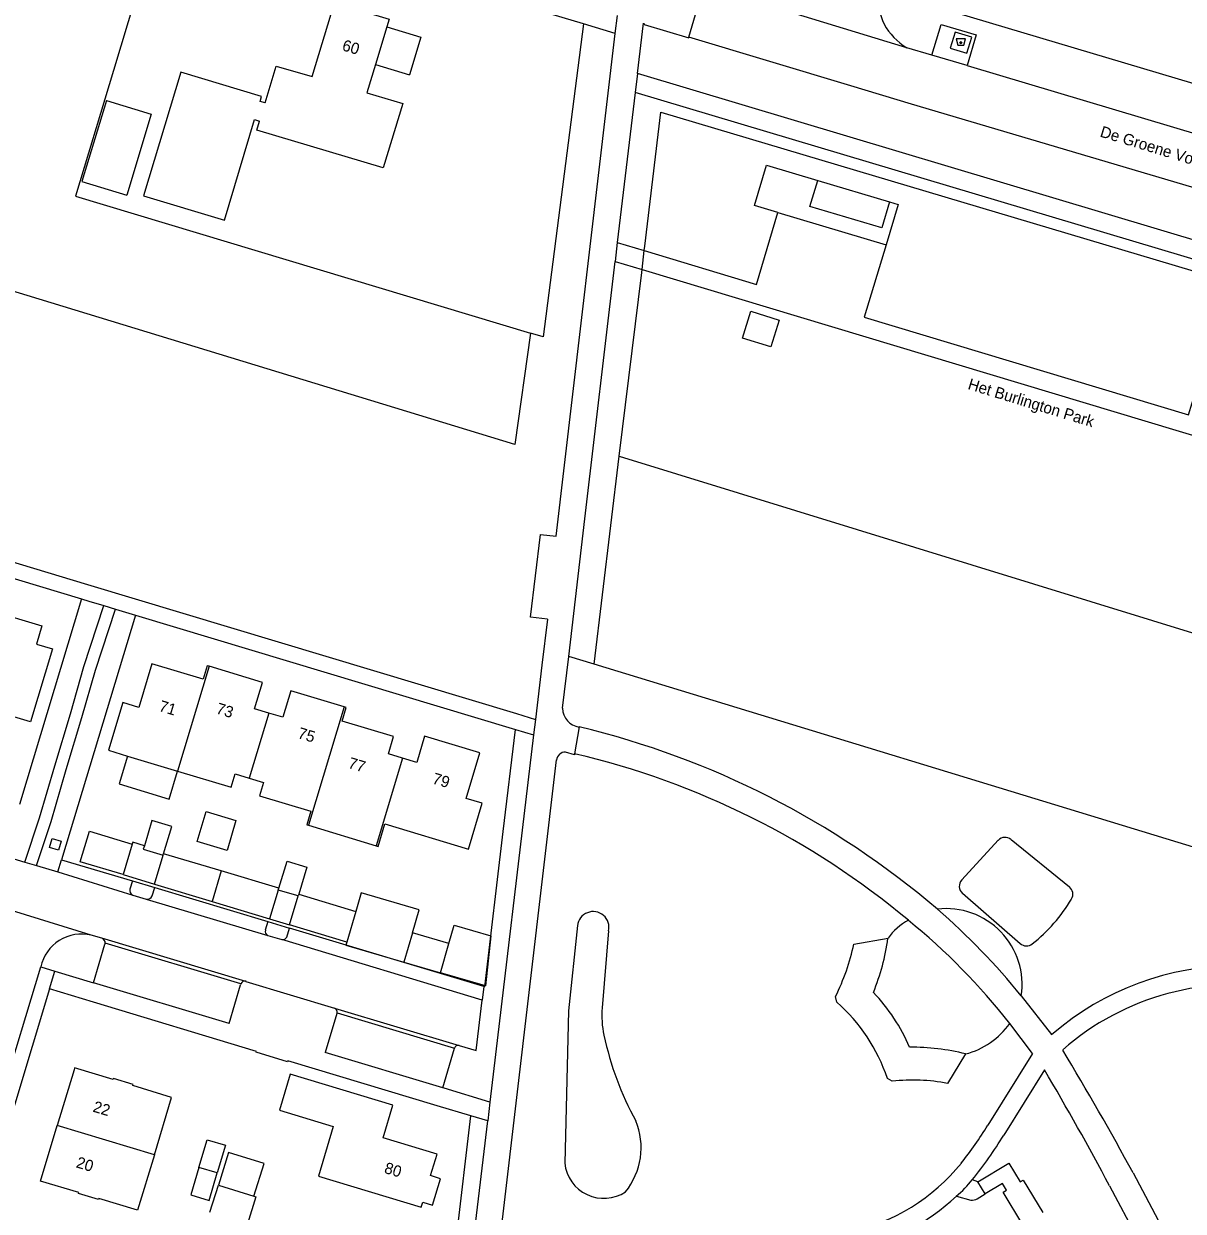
# Model space of a CAD drawing. Extents: x 194485 to 197793, y 468269 to 470822.
# Drawn here: x 197329.8 to 197453.2, y 468679.7 to 468806.1 of the extents above; entities that cross this region are included whole.
import ezdxf

# ---------------------------------------------------------------- set-up
doc = ezdxf.new("R2010")
doc.units = 0
for name, color, linetype in [('BGT grensvlak begroeid terreindeel', 7, 'Continuous'), ('BGT grensvlak begroeid terreindeel LR', 7, 'Continuous'), ('BGT grensvlak gebouwinstallatie plus 1', 7, 'Continuous'), ('BGT grensvlak onbegroeid terreindeel', 7, 'Continuous'), ('BGT grensvlak overig bouwwerk uitbreiding populatie', 7, 'Continuous'), ('BGT grensvlak pand op maaiveld', 7, 'Continuous'), ('BGT grensvlak pand op maaiveld LR', 7, 'Continuous'), ('BGT grensvlak wegdeel', 7, 'Continuous'), ('BGT lijnelement scheiding hek', 7, 'Continuous'), ('BGT lijnelement scheiding muur', 7, 'Continuous'), ('BGT puntobject bak afval apart plaats', 7, 'Continuous'), ('BGT tekst huisnummerreeks', 7, 'Continuous'), ('BGT tekst openbare ruimte label terrein', 7, 'Continuous'), ('BGT tekst openbare ruimte label weg', 7, 'Continuous')]:
    doc.layers.add(name, color=color, linetype=linetype)

msp = doc.modelspace()

# ---------------------------------------------------------------- linework, layer by layer
at = {"layer": 'BGT grensvlak begroeid terreindeel'}
for p, q in [((197456.22, 468799.11), (197422.58, 468809.17)), ((197393.18, 468760.06), (197395.56, 468779.59)), ((197395.56, 468779.59), (197395.6, 468779.92)), ((197390.49, 468737.93), (197393.18, 468760.06)), ((197393.18, 468760.06), (197470.6, 468736.17)), ((197390.49, 468737.93), (197387.8, 468738.75)), ((197594.66, 468675.56), (197390.49, 468737.93))]:
    msp.add_line(p, q, dxfattribs=at)
msp.add_lwpolyline([(197383.73, 468773.15), (197382.08, 468761.3), (197209.42, 468814.09), (197212.37, 468818.61), (197230.71, 468846.38)], dxfattribs=at)
at = {"layer": 'BGT grensvlak begroeid terreindeel LR'}
for p, q in [((197388.72, 468710.1), (197387.77, 468701.02)), ((197392.03, 468709.55), (197391.36, 468701.35)), ((197387.77, 468701.02), (197387.38, 468684.82))]:
    msp.add_line(p, q, dxfattribs=at)
for centre, radius, start, end in [((197390.4, 468709.92), 1.68, 347.0313, 174.0048), ((197401.32, 468700.53), 10, 175.2956, 192.0872), ((197424.58, 468705.51), 33.78, 192.0813, 208.6251), ((197388.03, 468686.47), 7.47, 321.0682, 22.4825), ((197391.53, 468685.25), 4.17, 185.8547, 303.5713)]:
    msp.add_arc(centre, radius, start, end, dxfattribs=at)
at = {"layer": 'BGT grensvlak gebouwinstallatie plus 1'}
for p, q in [((197368.44, 468805.74), (197372.08, 468804.65)), ((197372.08, 468804.65), (197370.87, 468800.62)), ((197367.23, 468801.72), (197370.87, 468800.62)), ((197338.61, 468797.89), (197336, 468789.27)), ((197338.61, 468797.89), (197343.39, 468796.44)), ((197343.39, 468796.44), (197340.79, 468787.83)), ((197336, 468789.27), (197340.79, 468787.83)), ((197350.83, 468715.92), (197344.7, 468717.76)), ((197350.83, 468715.92), (197349.85, 468712.68)), ((197356.96, 468714.08), (197350.83, 468715.92)), ((197343.73, 468714.53), (197349.85, 468712.68)), ((197359.07, 468713.45), (197365.14, 468711.62)), ((197349.85, 468712.68), (197355.98, 468710.83)), ((197365.14, 468711.62), (197364.18, 468708.36)), ((197364.18, 468708.36), (197358.09, 468710.2)), ((197379.5, 468709), (197378.93, 468703.69)), ((197378.93, 468703.69), (197374.14, 468705.09))]:
    msp.add_line(p, q, dxfattribs=at)
for points in [[(197340.85, 468728.15), (197339.96, 468725.18), (197345.3, 468723.57), (197346.19, 468726.54)], [(197348.26, 468719.04), (197349.21, 468722.24), (197352.4, 468721.29), (197351.45, 468718.09), (197348.26, 468719.04)], [(197340.38, 468715.54), (197335.83, 468716.9), (197336.8, 468720.14), (197341.35, 468718.77)], [(197371.18, 468709.33), (197371.9, 468711.78), (197365.72, 468713.6), (197365.14, 468711.62)], [(197375.05, 468708.2), (197375.62, 468710.14), (197379.5, 468709)], [(197364.18, 468708.36), (197364.09, 468708.04), (197370.27, 468706.23)]]:
    msp.add_lwpolyline(points, dxfattribs=at)
at = {"layer": 'BGT grensvlak onbegroeid terreindeel'}
for p, q in [((197342.91, 468812.8), (197339.37, 468801.1)), ((197339.37, 468801.1), (197335.33, 468787.74)), ((197335.33, 468787.74), (197383.73, 468773.15)), ((197335.97, 468744.87), (197329.36, 468722.98)), ((197341.7, 468743.15), (197333.85, 468717.12)), ((197429.61, 468714.97), (197433.49, 468719.18)), ((197434.86, 468719.27), (197441.06, 468714.23)), ((197341.38, 468714.87), (197343.75, 468714.16)), ((197429.69, 468713.54), (197435.83, 468708.19)), ((197355.8, 468710.55), (197358.11, 468709.85)), ((197378.86, 468703.6), (197378.77, 468703.62)), ((197375.24, 468671.59), (197377.38, 468689.86)), ((197431.31, 468682.83), (197434.61, 468684.83)), ((197434.61, 468684.83), (197435.82, 468682.83)), ((197435.82, 468682.83), (197436.15, 468683.03)), ((197436.15, 468683.03), (197438.24, 468679.57)), ((197433.95, 468682.68), (197432.09, 468681.55)), ((197434.38, 468681.96), (197433.95, 468682.68)), ((197434.02, 468681.74), (197434.38, 468681.96)), ((197436.11, 468678.28), (197434.02, 468681.74))]:
    msp.add_line(p, q, dxfattribs=at)
for points in [[(197389.36, 468806.05), (197385.07, 468772.75), (197383.73, 468773.15)], [(197410.06, 468785.99), (197407.56, 468786.73), (197408.85, 468791.04), (197414.3, 468789.41)], [(197421.94, 468787.12), (197422.84, 468786.85), (197421.56, 468782.55)], [(197378.86, 468703.6), (197380.83, 468720.12), (197382.12, 468730.98)], [(197332.84, 468719.39), (197333.8, 468719.1), (197333.52, 468718.14), (197332.56, 468718.42), (197332.84, 468719.39)]]:
    msp.add_lwpolyline(points, dxfattribs=at)
for centre, radius, start, end in [((197434.22, 468718.5), 1, 50.8623, 137.2613), ((197430.35, 468714.29), 1, 137.3899, 228.8413), ((197440.43, 468713.45), 1, 329.2434, 50.9197), ((197426.19, 468721.92), 17.57, 308.4247, 329.2492), ((197427.97, 468703.84), 8.07, 351.363, 96.6911), ((197426.89, 468705.15), 6.27, 118.1476, 144.7802), ((197436.49, 468708.94), 0.998, 228.8751, 308.5251), ((197427.97, 468704.46), 8.27, 284.3374, 324.8097)]:
    msp.add_arc(centre, radius, start, end, dxfattribs=at)
at = {"layer": 'BGT grensvlak overig bouwwerk uitbreiding populatie'}
msp.add_lwpolyline([(197410.2, 468774.54), (197409.31, 468771.68), (197406.29, 468772.62), (197407.18, 468775.48), (197410.2, 468774.54)], dxfattribs=at)
at = {"layer": 'BGT grensvlak pand op maaiveld'}
for p, q in [((197368.44, 468805.74), (197367.23, 468801.72)), ((197354.6, 468794.74), (197354.9, 468795.71)), ((197414.3, 468789.41), (197421.94, 468787.12)), ((197340.85, 468728.15), (197346.19, 468726.54)), ((197360.12, 468720.78), (197367.3, 468718.61)), ((197341.35, 468718.77), (197340.38, 468715.54)), ((197343.73, 468714.53), (197344.65, 468717.59)), ((197344.65, 468717.59), (197344.7, 468717.76)), ((197340.38, 468715.54), (197343.73, 468714.53)), ((197356.9, 468713.89), (197355.98, 468710.83)), ((197356.9, 468713.89), (197356.96, 468714.08)), ((197358.09, 468710.2), (197359.01, 468713.26)), ((197359.07, 468713.45), (197359.01, 468713.26)), ((197355.98, 468710.83), (197358.09, 468710.2)), ((197371.18, 468709.33), (197370.27, 468706.23)), ((197375.05, 468708.2), (197371.18, 468709.33)), ((197374.14, 468705.09), (197375.05, 468708.2)), ((197370.27, 468706.23), (197374.14, 468705.09)), ((197349.63, 468679.6), (197350.53, 468682.5))]:
    msp.add_line(p, q, dxfattribs=at)
for points in [[(197355.49, 468797.64), (197356.68, 468801.56), (197360.49, 468800.45), (197362.87, 468808.29), (197368.69, 468806.56), (197368.44, 468805.74)], [(197367.23, 468801.72), (197366.32, 468798.71), (197370.14, 468797.6), (197368.07, 468790.74), (197354.6, 468794.74)], [(197355.49, 468797.64), (197354.96, 468797.8), (197355.12, 468798.32), (197346.52, 468800.91), (197342.56, 468787.77), (197351.16, 468785.18), (197354.38, 468795.87), (197354.9, 468795.71)], [(197421.94, 468787.12), (197421.11, 468784.35), (197413.46, 468786.63), (197414.3, 468789.41)], [(197326.5, 468745.15), (197326.72, 468745.08), (197326.27, 468743.64), (197331.74, 468742), (197331.16, 468740.07), (197332.88, 468739.54), (197330.55, 468731.78), (197328.76, 468732.32)], [(197349.55, 468737.7), (197349.35, 468737.76), (197348.92, 468736.33), (197343.46, 468737.96), (197342.06, 468733.32), (197340.36, 468733.84), (197338.84, 468728.76), (197340.85, 468728.15)], [(197355.88, 468732.72), (197354.38, 468733.18), (197355.23, 468735.99), (197349.55, 468737.7)], [(197363.91, 468733.38), (197358.25, 468735.08), (197357.39, 468732.27), (197355.88, 468732.72)], [(197370.1, 468727.92), (197368.61, 468728.38), (197369.17, 468730.22), (197363.7, 468731.87), (197364.13, 468733.31), (197363.91, 468733.38)], [(197367.3, 468718.61), (197367.52, 468718.54), (197368.24, 468720.94), (197377.14, 468718.25), (197378.6, 468723.12), (197376.88, 468723.63), (197378.35, 468728.49), (197372.47, 468730.28), (197371.63, 468727.46), (197370.1, 468727.92)], [(197346.19, 468726.54), (197351.88, 468724.83), (197352.31, 468726.26), (197353.8, 468725.81)], [(197353.8, 468725.81), (197355.33, 468725.35), (197354.9, 468723.92), (197360.36, 468722.27), (197359.93, 468720.84), (197360.12, 468720.78)], [(197344.7, 468717.76), (197345.57, 468720.66), (197343.46, 468721.29), (197342.66, 468718.61)], [(197342.66, 468718.61), (197341.41, 468718.98), (197341.35, 468718.77)], [(197356.96, 468714.08), (197357.83, 468716.96), (197359.93, 468716.33), (197359.07, 468713.45)], [(197343.72, 468685.73), (197345.55, 468691.83), (197341.44, 468693.09), (197341.46, 468693.19), (197339.37, 468693.82), (197339.34, 468693.72), (197335.23, 468694.97), (197335.18, 468694.76), (197333.39, 468688.84)], [(197369.08, 468691), (197358.17, 468694.31), (197357.02, 468690.47), (197362.74, 468688.73), (197361.16, 468683.44), (197372.1, 468680.13), (197372.26, 468680.66), (197373.31, 468680.35), (197374.17, 468683.17), (197373.1, 468683.5), (197373.8, 468685.8), (197368.05, 468687.52), (197369.08, 468691)], [(197343.72, 468685.73), (197341.93, 468679.82), (197337.81, 468681.05), (197337.77, 468680.95), (197335.66, 468681.59), (197335.69, 468681.7), (197331.61, 468682.91), (197333.39, 468688.84)], [(197348.46, 468684.37), (197349.33, 468687.31), (197351.29, 468686.73), (197350.41, 468683.79)], [(197354.31, 468681.33), (197355.39, 468684.8), (197351.61, 468685.97), (197350.53, 468682.5)], [(197348.46, 468684.37), (197347.58, 468681.44), (197349.53, 468680.85), (197350.41, 468683.79)], [(197354.31, 468681.33), (197354.52, 468681.26), (197353.62, 468678.36)]]:
    msp.add_lwpolyline(points, dxfattribs=at)
at = {"layer": 'BGT grensvlak pand op maaiveld LR'}
for p, q in [((197349.55, 468737.7), (197346.19, 468726.54)), ((197355.88, 468732.72), (197353.8, 468725.81)), ((197363.91, 468733.38), (197360.12, 468720.78)), ((197370.1, 468727.92), (197367.3, 468718.61)), ((197359.01, 468713.26), (197356.9, 468713.89)), ((197343.72, 468685.73), (197333.39, 468688.84)), ((197350.41, 468683.79), (197348.46, 468684.37)), ((197350.53, 468682.5), (197354.31, 468681.33))]:
    msp.add_line(p, q, dxfattribs=at)
msp.add_lwpolyline([(197342.66, 468718.61), (197342.54, 468718.23), (197344.65, 468717.59)], dxfattribs=at)
at = {"layer": 'BGT grensvlak wegdeel'}
for p, q in [((197400.57, 468804.65), (197402.18, 468810.09)), ((197392.75, 468805.03), (197392.98, 468806.95)), ((197423.77, 468803.52), (197409.47, 468807.86)), ((197392.75, 468805.03), (197389.36, 468806.05)), ((197395.1, 468800.77), (197395.74, 468806.12)), ((197417.82, 468799.45), (197400.57, 468804.65)), ((197426.44, 468802.74), (197423.77, 468803.52)), ((197430.18, 468801.62), (197426.44, 468802.74)), ((197395.1, 468800.77), (197394.86, 468798.77)), ((197486.18, 468773.51), (197395.1, 468800.77)), ((197430.18, 468801.62), (197455.21, 468794.15)), ((197424.28, 468797.52), (197417.82, 468799.45)), ((197394.86, 468798.77), (197392.97, 468782.8)), ((197475.61, 468774.61), (197394.86, 468798.77)), ((197469.01, 468784.23), (197424.28, 468797.52)), ((197410.06, 468785.99), (197421.56, 468782.55)), ((197392.97, 468782.8), (197392.75, 468780.78)), ((197392.97, 468782.8), (197395.84, 468781.93)), ((197389.52, 468753.39), (197392.75, 468780.78)), ((197392.75, 468780.78), (197395.6, 468779.92)), ((197289.78, 468758.82), (197335.97, 468744.87)), ((197387.8, 468738.75), (197389.52, 468753.39)), ((197338.34, 468744.16), (197339.57, 468743.79)), ((197339.57, 468743.79), (197341.7, 468743.15)), ((197341.7, 468743.15), (197382.12, 468730.98)), ((197385.53, 468742.73), (197384.95, 468737.82)), ((197387.15, 468733.24), (197387.8, 468738.75)), ((197384.95, 468737.82), (197384.26, 468732.05)), ((197382.25, 468732.66), (197384.26, 468732.05)), ((197382.12, 468730.98), (197384.06, 468730.39)), ((197384.26, 468732.05), (197384.06, 468730.39)), ((197388.92, 468731.24), (197388.42, 468728.39)), ((197384.06, 468730.39), (197379.42, 468691.32)), ((197388.4, 468728.28), (197387.46, 468728.55)), ((197388.42, 468728.39), (197388.4, 468728.28)), ((197325.35, 468718.26), (197329.95, 468716.87)), ((197333.45, 468715.81), (197333.85, 468717.12)), ((197333.85, 468717.12), (197341.38, 468714.87)), ((197329.95, 468716.87), (197331.18, 468716.5)), ((197331.18, 468716.5), (197333.45, 468715.81)), ((197333.45, 468715.81), (197341.42, 468713.36)), ((197341.38, 468714.87), (197341.11, 468713.99)), ((197341.42, 468713.36), (197342.86, 468712.93)), ((197343.48, 468713.27), (197343.75, 468714.16)), ((197343.75, 468714.16), (197355.8, 468710.55)), ((197336.99, 468709.08), (197324.22, 468713.02)), ((197342.86, 468712.93), (197355.77, 468709.05)), ((197355.8, 468710.55), (197355.52, 468709.61)), ((197357.82, 468708.88), (197358.11, 468709.85)), ((197378.77, 468703.62), (197358.11, 468709.85)), ((197338.12, 468708.77), (197336.99, 468709.08)), ((197353.46, 468704.17), (197338.12, 468708.77)), ((197352.91, 468703.92), (197338.48, 468708.25)), ((197355.77, 468709.05), (197357.27, 468708.63)), ((197378.6, 468702.17), (197357.27, 468708.63)), ((197418.13, 468708.13), (197421.77, 468708.76)), ((197337.25, 468704.01), (197338.46, 468708.12)), ((197327.43, 468691.76), (197331.63, 468705.72)), ((197331.63, 468705.72), (197333.13, 468705.26)), ((197332.55, 468703.36), (197333.13, 468705.26)), ((197333.13, 468705.26), (197337.25, 468704.01)), ((197332.55, 468703.36), (197325.6, 468680.28)), ((197337.23, 468701.95), (197332.55, 468703.36)), ((197351.66, 468699.69), (197337.25, 468704.01)), ((197351.66, 468699.69), (197352.87, 468703.82)), ((197353.46, 468704.17), (197362.87, 468701.33)), ((197378.77, 468703.62), (197378.6, 468702.17)), ((197416.31, 468701.97), (197416.18, 468702.56)), ((197435.94, 468702.63), (197439.17, 468698.51)), ((197363.13, 468700.74), (197361.9, 468696.6)), ((197362.87, 468701.33), (197376.13, 468697.34)), ((197363.16, 468700.83), (197375.63, 468697.08)), ((197437.13, 468696.51), (197434.73, 468699.7)), ((197374.4, 468692.86), (197375.63, 468697.08)), ((197430.02, 468696.45), (197428.1, 468693.3)), ((197437.13, 468696.51), (197432.38, 468688.86)), ((197438.4, 468694.76), (197434.08, 468687.81)), ((197422.22, 468693.54), (197421.7, 468693.84)), ((197379.42, 468691.32), (197379.18, 468689.32)), ((197377.03, 468671.06), (197379.18, 468689.32)), ((197379.18, 468689.32), (197377.38, 468689.86)), ((197431.31, 468682.83), (197430.74, 468683.07)), ((197447.84, 468683.79), (197453.76, 468672.67)), ((197432.09, 468681.55), (197431.31, 468682.83)), ((197445.32, 468682.42), (197450.2, 468673.26)), ((197429.04, 468681.32), (197430.59, 468680.9)), ((197431.27, 468681.03), (197432.09, 468681.55))]:
    msp.add_line(p, q, dxfattribs=at)
for points in [[(197389.36, 468806.05), (197376.11, 468810.03), (197376.24, 468810.52), (197373.75, 468811.3), (197373.63, 468810.79), (197365.99, 468813.09)], [(197395.84, 468806.09), (197395.82, 468806.01), (197400.56, 468804.59), (197400.57, 468804.65)], [(197426.44, 468802.74), (197427.41, 468805.99), (197431.15, 468804.88), (197430.18, 468801.62)], [(197385.53, 468742.73), (197383.74, 468742.94), (197384.78, 468751.72), (197386.45, 468751.53), (197392.75, 468805.03)], [(197428.38, 468803.46), (197430.15, 468802.93), (197430.67, 468804.66), (197428.9, 468805.19), (197428.38, 468803.46)], [(197395.84, 468781.93), (197407.76, 468778.32), (197410.06, 468785.99)], [(197421.56, 468782.55), (197419.24, 468774.86), (197453.75, 468764.47), (197456.07, 468772.12), (197459.89, 468770.99), (197457.57, 468763.33), (197470.99, 468759.27), (197475.25, 468773.41), (197475.27, 468773.48), (197475.27, 468773.48)], [(197395.6, 468779.92), (197476.18, 468755.66), (197480.97, 468771.66)], [(197287.36, 468761.3), (197288.63, 468760.92), (197336.6, 468746.42), (197382.25, 468732.66)], [(197335.97, 468744.87), (197336.73, 468744.64), (197338.34, 468744.16)], [(197329.95, 468716.87), (197331.5, 468721.58), (197333.11, 468727.09), (197334.79, 468732.65), (197336.22, 468737.67), (197338.34, 468744.16)], [(197331.18, 468716.5), (197332.72, 468721.18), (197334.33, 468726.7), (197336.01, 468732.26), (197337.44, 468737.27), (197339.57, 468743.79)], [(197364.02, 468536.08), (197365.2, 468546.28), (197386.5, 468727.73)], [(197376.13, 468697.34), (197377.95, 468696.81), (197378.6, 468702.17)], [(197357.91, 468695.72), (197357.88, 468695.61), (197354.56, 468696.63), (197354.58, 468696.72)], [(197374.4, 468692.86), (197374.39, 468692.86), (197361.9, 468696.6)], [(197379.42, 468691.32), (197374.55, 468692.8), (197374.4, 468692.86)]]:
    msp.add_lwpolyline(points, dxfattribs=at)
for centre, radius, start, end in [((197426.96, 468808.96), 6.31, 175.7237, 239.5654), ((197389.18, 468733.25), 2.03, 180.2866, 262.4735), ((197367.61, 468642.23), 91.53, 49.5201, 76.5397), ((197387.4, 468727.66), 0.897, 86.1483, 175.7033), ((197368.88, 468644.75), 85.89, 50.1336, 76.8461), ((197341.6, 468713.84), 0.513, 162.6268, 249.6324), ((197342.99, 468713.42), 0.509, 254.5553, 342.277), ((197380.22, 468657.69), 71.58, 38.8873, 49.1668), ((197355.98, 468709.48), 0.477, 163.601, 244.4744), ((197379.45, 468656.12), 70.39, 38.2484, 50.8099), ((197335.95, 468704.78), 4.42, 76.4068, 167.7326), ((197337.95, 468708.26), 0.536, 357.9874, 71.0851), ((197337.96, 468708.26), 0.521, 344.3941, 358.4555), ((197357.38, 468709.12), 0.496, 256.6722, 331.5232), ((197397.89, 468712.06), 24.1, 337.8737, 352.1302), ((197395, 468713.1), 23.66, 333.5534, 347.8885), ((197458.91, 468675.68), 30.17, 49.7031, 130.8545), ((197353.34, 468703.71), 0.485, 153.6513, 166.0074), ((197353.34, 468703.71), 0.483, 75.0118, 153.5035), ((197458.81, 468675.89), 27.95, 26.2541, 131.3378), ((197403.85, 468687.85), 18.83, 18.556, 48.5698), ((197405.93, 468689.38), 19.73, 23.2004, 43.5882), ((197362.71, 468700.9), 0.453, 349.9713, 70.3442), ((197362.72, 468700.9), 0.444, 337.8285, 349.9447), ((197376.05, 468696.9), 0.451, 78.639, 156.8313), ((197424.22, 468672.9), 24.26, 76.1579, 90.3688), ((197168.96, 468532.82), 317.12, 28.4285, 31.1518), ((197183.31, 468543.4), 296.62, 27.9496, 30.6834), ((197424.44, 468675.42), 18.25, 78.4156, 96.9681), ((197396.91, 468710.64), 41.62, 321.6869, 328.4458), ((197396.74, 468710.59), 43.74, 321.0051, 328.6043), ((197413.48, 468697.73), 20.62, 281.8184, 321.2877), ((197421.2, 468690.6), 12.15, 310.1604, 321.6973), ((197413.48, 468697.74), 22.62, 281.4882, 313.4557), ((197430.75, 468681.93), 1.04, 261.1693, 299.7229)]:
    msp.add_arc(centre, radius, start, end, dxfattribs=at)
at = {"layer": 'BGT lijnelement scheiding hek'}
for p, q in [((197395.9, 468782.41), (197397.59, 468796.66)), ((197397.59, 468796.66), (197475.27, 468773.48)), ((197395.6, 468779.92), (197395.84, 468781.93)), ((197395.84, 468781.93), (197395.9, 468782.41)), ((197393.18, 468760.06), (197395.56, 468779.59)), ((197395.56, 468779.59), (197395.6, 468779.92)), ((197393.18, 468760.06), (197470.6, 468736.17))]:
    msp.add_line(p, q, dxfattribs=at)
at = {"layer": 'BGT lijnelement scheiding muur'}
msp.add_line((197354.58, 468696.72), (197337.23, 468701.95), dxfattribs=at)
msp.add_lwpolyline([(197377.38, 468689.86), (197373.79, 468690.93), (197357.91, 468695.72)], dxfattribs=at)
at = {"layer": 'BGT puntobject bak afval apart plaats'}
msp.add_lwpolyline([(197429.85, 468803.78), (197430.02, 468804.46), (197429.02, 468804.46), (197429.2, 468803.78)], close=True, dxfattribs=at)
msp.add_circle((197429.52, 468804.06), 0.1, dxfattribs=at)
for start, end in [(0, 180), (180, 0)]:
    msp.add_arc((197429.52, 468804.06), 0.1, start, end, dxfattribs=at)

# ---------------------------------------------------------------- texts
at = {"layer": 'BGT tekst huisnummerreeks'}
for s, rotation, p in [('60', 343.4, (197363.61, 468803.27)), ('71', 343.3, (197344.12, 468732.96)), ('73', 343.2, (197350.2, 468732.7)), ('75', 343.3, (197358.89, 468730.08)), ('77', 343.2, (197364.25, 468726.9)), ('79', 343.1, (197373.21, 468725.25)), ('22', 343.3, (197337.09, 468690.33)), ('20', 343.3, (197335.31, 468684.4)), ('80', 343.2, (197368.09, 468683.81))]:
    msp.add_text(s, height=1.2, rotation=rotation, dxfattribs=at).set_placement(p)
at = {"layer": 'BGT tekst openbare ruimte label terrein'}
msp.add_text('Het Burlington Park', height=1.2, rotation=342.9, dxfattribs=at).set_placement((197430.18, 468767.22))
at = {"layer": 'BGT tekst openbare ruimte label weg'}
msp.add_text('De Groene Voorwaarts', height=1.2, rotation=343, dxfattribs=at).set_placement((197444.24, 468794.08))

doc.saveas('drawing.dxf')
